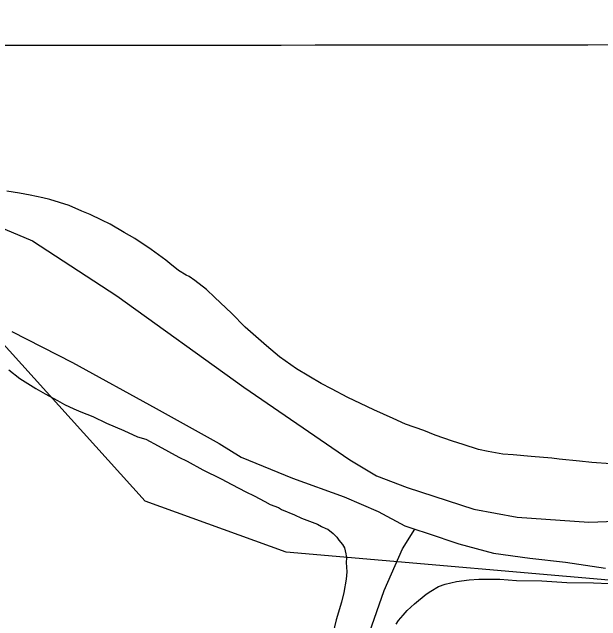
# Model space of a CAD drawing. Extents: x 3297772 to 3335630, y 634068 to 659439.
# Drawn here: x 3320655 to 3321365, y 653921 to 654656 of the extents above; entities that cross this region are included whole.
import ezdxf

# ---------------------------------------------------------------- set-up
doc = ezdxf.new("R2010")
doc.units = 0
for name, color, linetype in [('V-DTCH-CNTR', 7, 'Continuous'), ('V-GRID-MAJR', 7, 'Continuous'), ('V-SITE-VEGE', 7, 'Continuous'), ('V-TOPO-SHOR', 7, 'Continuous'), ('V-UTIL-LINE', 7, 'Continuous')]:
    doc.layers.add(name, color=color, linetype=linetype)

msp = doc.modelspace()

# ---------------------------------------------------------------- linework, layer by layer
at = {"layer": 'V-DTCH-CNTR'}
msp.add_lwpolyline([(3319771.6720000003, 654649.015), (3319797.298, 654650.652), (3319826.122, 654655.79), (3319845.504, 654571.241), (3319912.3200000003, 654559.735), (3320033.349, 654536.887), (3320192.802, 654500.148), (3320371.893, 654459.215), (3320545.068, 654417.569), (3320578.465, 654410.831), (3320611.046, 654402.135), (3320646.3910000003, 654393.7980000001), (3320679.693, 654379.97), (3320781.248, 654313.6510000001), (3320934.227, 654203.334), (3321062.293, 654115.794), (3321094.344, 654096.469), (3321131.185, 654082.203), (3321211.602, 654056.339), (3321263.867, 654046.598), (3321350.053, 654040.356), (3321499.8170000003, 654046.285)], dxfattribs=at)
at = {"layer": 'V-GRID-MAJR'}
msp.add_spline([(3301871.984, 654599.909), (3307131.646, 654603.3520000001), (3312391.307, 654607.559), (3317650.968, 654612.532), (3322910.628, 654618.27), (3328170.287, 654624.772), (3333429.9450000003, 654632.04), (3333429.946, 654632.04)], degree=3, dxfattribs=at)
at = {"layer": 'V-SITE-VEGE'}
for points in [[(3321090.965, 654175.907), (3321075.144, 654183.779), (3321059.903, 654191.056), (3321039.984, 654201.341), (3321027.683, 654207.9890000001), (3320997.83, 654225.483), (3320977.3740000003, 654239.905), (3320961.6210000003, 654253.086), (3320935.966, 654275.833), (3320919.666, 654292.559), (3320899.274, 654311.698), (3320889.372, 654321.264), (3320875.355, 654332.063), (3320868.341, 654336.8740000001), (3320864.828, 654338.688), (3320855.461, 654344.117), (3320844.953, 654352.512), (3320840.287, 654356.702), (3320822.758, 654369.316), (3320802.876, 654382.55), (3320789.995, 654389.796), (3320773.025, 654400.044), (3320763.059, 654404.892), (3320748.992, 654411.562), (3320739.02, 654415.824), (3320723.772, 654422.509), (3320700.276, 654429.892), (3320692.043, 654431.768), (3320676.75, 654434.915), (3320663.805, 654437.4450000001), (3320648.502, 654440.003)], [(3320651.001, 654224.098), (3320664.432, 654213.895), (3320683.74, 654201.849), (3320694.863, 654195.215), (3320709.504, 654187.357), (3320718.288, 654182.524), (3320729.4250000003, 654177.072), (3320737.633, 654173.427), (3320752.307, 654167.928), (3320768.72, 654160.045), (3320789.835, 654150.9230000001), (3320806.256, 654143.632), (3320816.242, 654140.552), (3320830.8850000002, 654132.694), (3320856.065, 654118.803), (3320866.031, 654113.953), (3320884.77, 654103.682), (3320907.042, 654092.779), (3320919.93, 654086.121), (3320936.916, 654077.052), (3320946.882, 654072.204), (3320959.77, 654065.5480000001), (3320966.211, 654061.925), (3320976.191, 654058.258), (3320979.6950000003, 654055.851), (3320995.536, 654049.158), (3321003.744, 654045.513), (3321023.116, 654038.183), (3321027.794, 654035.172), (3321033.0700000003, 654032.7440000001), (3321035.421, 654032.125), (3321041.839, 654026.733), (3321046.502, 654022.542), (3321048.815, 654018.975), (3321053.464, 654013.605), (3321055.77, 654009.4450000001), (3321057.447, 654002.3470000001), (3321057.973, 653997.62), (3321057.898, 653991.724), (3321058.342, 653980.511), (3321057.637, 653971.674), (3321055.071, 653955.78), (3321051.969, 653944.0260000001), (3321045.796, 653922.872), (3321041.446, 653905.8250000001)], [(3321376.767, 654110.844), (3321353.784, 654112.3250000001), (3321339.065, 654114.285), (3321314.319, 654116.378), (3321305.488, 654117.67), (3321280.745, 654119.763), (3321258.948, 654121.8150000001), (3321246.572, 654122.569), (3321228.92, 654125.745), (3321217.154, 654128.258), (3321198.951, 654134.394), (3321186.022, 654138.101), (3321164.8850000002, 654145.453), (3321151.3910000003, 654150.938), (3321129.082, 654158.894), (3321114.4220000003, 654165.573), (3321090.965, 654175.907)], [(3321117.824, 653917.281), (3321120.767, 653921.855), (3321126.612, 653928.117), (3321131.298, 653933.821), (3321140.049, 653941.778), (3321154.037, 653953.701), (3321159.845, 653957.082), (3321169.1410000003, 653962.726), (3321177.247, 653965.504), (3321190.544, 653968.789), (3321206.136, 653970.892), (3321217.676, 653971.893), (3321243.035, 653971.564), (3321263.1890000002, 653970.148), (3321293.733, 653969.751), (3321305.828, 653969.02), (3321323.679, 653967.634), (3321355.951, 653967.214), (3321374.961, 653966.39), (3321387.062, 653966.235), (3321404.36, 653966.585), (3321415.886, 653966.435)]]:
    msp.add_lwpolyline(points, dxfattribs=at)
at = {"layer": 'V-TOPO-SHOR'}
for points in [[(3320654.7430000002, 654270.486), (3320727.623, 654233.255), (3320828.573, 654177.715), (3320904.572, 654135.26), (3320931.073, 654118.966), (3320992.941, 654093.4400000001), (3321055.2490000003, 654071.098), (3321096.0870000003, 654053.422), (3321128.558, 654036.256), (3321140.483, 654032.225), (3321155.552, 654027.132), (3321193.662, 654014.275), (3321235.379, 654002.968), (3321279.163, 653997.215), (3321322.159, 653992.269), (3321370.308, 653984.863)], [(3321000.887, 653610.5380000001), (3321016.038, 653648.549), (3321025.062, 653677.706), (3321042.873, 653742.366), (3321063.452, 653820.243), (3321085.6890000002, 653907.275), (3321103.494, 653958.078), (3321125.486, 654008.348), (3321140.483, 654032.225)]]:
    msp.add_lwpolyline(points, dxfattribs=at)
at = {"layer": 'V-UTIL-LINE'}
for points in [[(3320815.542, 654065.802), (3320476.59, 654441.15)], [(3320985.24, 654004.224), (3320815.542, 654065.802)], [(3321438.966, 653964.7220000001), (3320985.24, 654004.224)]]:
    msp.add_lwpolyline(points, dxfattribs=at)

doc.saveas('drawing.dxf')
